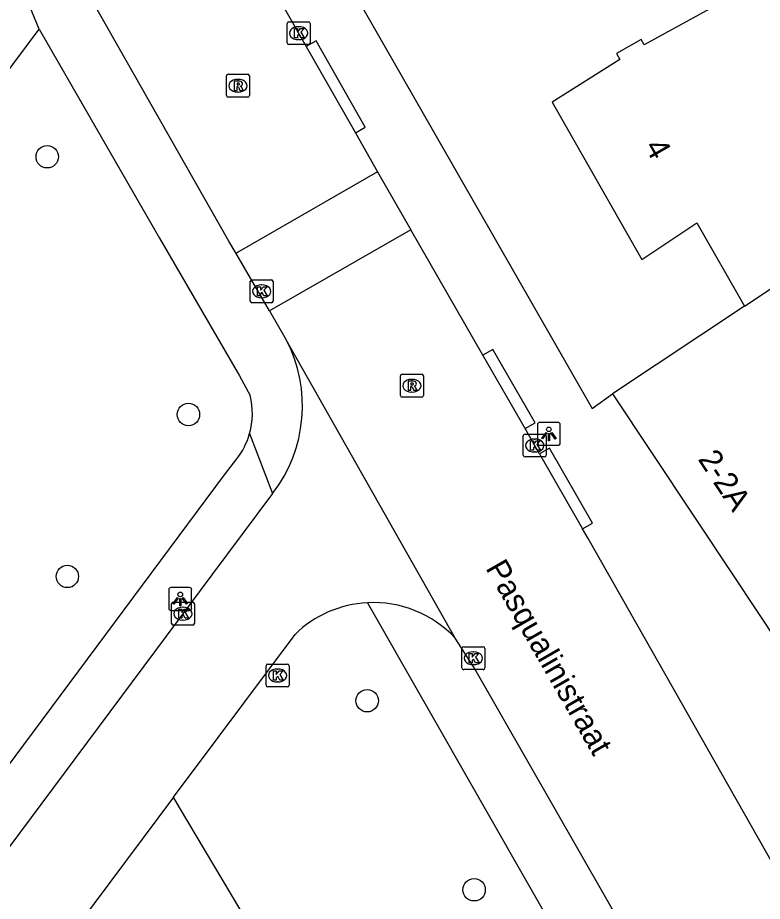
# Model space of a CAD drawing. Extents: x 160026 to 161302, y 384757 to 385701.
# Drawn here: x 160523.57 to 160556.07, y 385235.75 to 385274.32 of the extents above; entities that cross this region are included whole.
import ezdxf

# ---------------------------------------------------------------- set-up
doc = ezdxf.new("R2010")
doc.units = 0
for name, color, linetype in [('IMGEO_Boom', 7, 'Continuous'), ('IMGEO_Groenvoorziening', 7, 'Continuous'), ('IMGEO_Kolk', 7, 'Continuous'), ('IMGEO_Lichtpunt', 7, 'Continuous'), ('IMGEO_Openbare_ruimte_label', 7, 'Continuous'), ('IMGEO_Pand', 7, 'Continuous'), ('IMGEO_Pand_nummerreeks', 7, 'Continuous'), ('IMGEO_Rijbaan_lokaal_open', 7, 'Continuous'), ('IMGEO_Rioolput', 7, 'Continuous'), ('IMGEO_Voetpad_open', 7, 'Continuous')]:
    doc.layers.add(name, color=color, linetype=linetype)

msp = doc.modelspace()

# ---------------------------------------------------------------- linework, layer by layer
at = {"layer": 'IMGEO_Boom'}
for centre in [(160524.86, 385268.249), (160531.021, 385256.998), (160525.738, 385249.933), (160538.823, 385244.508), (160543.488, 385236.257)]:
    msp.add_circle(centre, 0.489, dxfattribs=at)
at = {"layer": 'IMGEO_Groenvoorziening'}
msp.add_lwpolyline([(160542.752, 385219.493), (160530.631, 385239.849), (160530.368, 385240.291)], dxfattribs=at)
at = {"layer": 'IMGEO_Kolk'}
for p, q in [((160535.332, 385273.216), (160535.332, 385274.068)), ((160535.407, 385274.142), (160536.259, 385274.142)), ((160535.82, 385273.922), (160535.845, 385273.922)), ((160536.333, 385274.068), (160536.333, 385273.216)), ((160536.259, 385273.142), (160535.407, 385273.142)), ((160535.843, 385273.362), (160535.818, 385273.362)), ((160533.718, 385261.948), (160533.718, 385262.8)), ((160533.793, 385262.874), (160534.645, 385262.874)), ((160534.719, 385262.8), (160534.719, 385261.948)), ((160534.206, 385262.654), (160534.231, 385262.654)), ((160534.229, 385262.094), (160534.204, 385262.094)), ((160534.645, 385261.874), (160533.793, 385261.874)), ((160545.635, 385255.22), (160545.635, 385256.072)), ((160545.71, 385256.146), (160546.562, 385256.146)), ((160546.123, 385255.926), (160546.148, 385255.926)), ((160546.636, 385256.072), (160546.636, 385255.22)), ((160546.562, 385255.146), (160545.71, 385255.146)), ((160546.146, 385255.366), (160546.121, 385255.366)), ((160530.283, 385247.88), (160530.283, 385248.732)), ((160530.358, 385248.806), (160531.21, 385248.806)), ((160530.771, 385248.586), (160530.796, 385248.586)), ((160531.284, 385248.732), (160531.284, 385247.88)), ((160531.21, 385247.806), (160530.358, 385247.806)), ((160530.794, 385248.026), (160530.769, 385248.026)), ((160542.958, 385245.937), (160542.958, 385246.789)), ((160543.033, 385246.863), (160543.885, 385246.863)), ((160543.446, 385246.643), (160543.471, 385246.643)), ((160543.959, 385246.789), (160543.959, 385245.937)), ((160534.413, 385245.182), (160534.413, 385246.034)), ((160534.488, 385246.108), (160535.34, 385246.108)), ((160534.901, 385245.888), (160534.926, 385245.888)), ((160535.414, 385246.034), (160535.414, 385245.182)), ((160543.885, 385245.863), (160543.033, 385245.863)), ((160543.469, 385246.083), (160543.444, 385246.083)), ((160535.34, 385245.108), (160534.488, 385245.108)), ((160534.924, 385245.328), (160534.899, 385245.328))]:
    msp.add_line(p, q, dxfattribs=at)
for points in [[(160535.332, 385273.216), (160535.332, 385274.068)], [(160535.407, 385274.142), (160536.259, 385274.142)], [(160536.333, 385274.068), (160536.333, 385273.216)], [(160535.653, 385273.842), (160535.776, 385273.842), (160535.776, 385273.691), (160535.906, 385273.842), (160536.07, 385273.842), (160535.924, 385273.691), (160536.077, 385273.442), (160535.925, 385273.442), (160535.84, 385273.606), (160535.776, 385273.539), (160535.776, 385273.442), (160535.653, 385273.442), (160535.653, 385273.842)], [(160536.259, 385273.142), (160535.407, 385273.142)], [(160533.718, 385261.948), (160533.718, 385262.8)], [(160533.793, 385262.874), (160534.645, 385262.874)], [(160534.719, 385262.8), (160534.719, 385261.948)], [(160534.039, 385262.574), (160534.162, 385262.574), (160534.162, 385262.423), (160534.292, 385262.574), (160534.456, 385262.574), (160534.31, 385262.423), (160534.463, 385262.174), (160534.311, 385262.174), (160534.226, 385262.338), (160534.162, 385262.271), (160534.162, 385262.174), (160534.039, 385262.174), (160534.039, 385262.574)], [(160534.645, 385261.874), (160533.793, 385261.874)], [(160545.635, 385255.22), (160545.635, 385256.072)], [(160545.71, 385256.146), (160546.562, 385256.146)], [(160545.956, 385255.846), (160546.079, 385255.846), (160546.079, 385255.695), (160546.209, 385255.846), (160546.373, 385255.846), (160546.227, 385255.695), (160546.38, 385255.446), (160546.228, 385255.446), (160546.143, 385255.61), (160546.079, 385255.543), (160546.079, 385255.446), (160545.956, 385255.446), (160545.956, 385255.846)], [(160546.636, 385256.072), (160546.636, 385255.22)], [(160546.562, 385255.146), (160545.71, 385255.146)], [(160530.283, 385247.88), (160530.283, 385248.732)], [(160530.358, 385248.806), (160531.21, 385248.806)], [(160530.604, 385248.506), (160530.727, 385248.506), (160530.727, 385248.355), (160530.857, 385248.506), (160531.021, 385248.506), (160530.875, 385248.355), (160531.028, 385248.106), (160530.876, 385248.106), (160530.791, 385248.27), (160530.727, 385248.203), (160530.727, 385248.106), (160530.604, 385248.106), (160530.604, 385248.506)], [(160531.284, 385248.732), (160531.284, 385247.88)], [(160531.21, 385247.806), (160530.358, 385247.806)], [(160542.958, 385245.937), (160542.958, 385246.789)], [(160543.033, 385246.863), (160543.885, 385246.863)], [(160543.279, 385246.563), (160543.402, 385246.563), (160543.402, 385246.412), (160543.532, 385246.563), (160543.696, 385246.563), (160543.55, 385246.412), (160543.703, 385246.163), (160543.551, 385246.163), (160543.466, 385246.327), (160543.402, 385246.26), (160543.402, 385246.163), (160543.279, 385246.163), (160543.279, 385246.563)], [(160543.959, 385246.789), (160543.959, 385245.937)], [(160534.413, 385245.182), (160534.413, 385246.034)], [(160534.488, 385246.108), (160535.34, 385246.108)], [(160534.734, 385245.808), (160534.857, 385245.808), (160534.857, 385245.657), (160534.987, 385245.808), (160535.151, 385245.808), (160535.005, 385245.657), (160535.158, 385245.408), (160535.006, 385245.408), (160534.921, 385245.572), (160534.857, 385245.505), (160534.857, 385245.408), (160534.734, 385245.408), (160534.734, 385245.808)], [(160535.414, 385246.034), (160535.414, 385245.182)], [(160543.885, 385245.863), (160543.033, 385245.863)], [(160535.34, 385245.108), (160534.488, 385245.108)]]:
    msp.add_lwpolyline(points, dxfattribs=at)
for centre, start, end in [((160535.409, 385274.066), 91.552, 178.448), ((160535.409, 385274.066), 91.552, 178.448), ((160536.257, 385274.066), 1.552, 88.448), ((160536.257, 385274.066), 1.552, 88.448), ((160535.409, 385273.218), 181.552, 268.448), ((160535.409, 385273.218), 181.552, 268.448), ((160536.257, 385273.218), 271.552, 358.448), ((160536.257, 385273.218), 271.552, 358.448), ((160533.795, 385262.798), 91.552, 178.448), ((160533.795, 385262.798), 91.552, 178.448), ((160534.643, 385262.798), 1.552, 88.448), ((160534.643, 385262.798), 1.552, 88.448), ((160533.795, 385261.95), 181.552, 268.448), ((160533.795, 385261.95), 181.552, 268.448), ((160534.643, 385261.95), 271.552, 358.448), ((160534.643, 385261.95), 271.552, 358.448), ((160545.712, 385256.07), 91.552, 178.448), ((160545.712, 385256.07), 91.552, 178.448), ((160546.56, 385256.07), 1.552, 88.448), ((160546.56, 385256.07), 1.552, 88.448), ((160545.712, 385255.222), 181.552, 268.448), ((160545.712, 385255.222), 181.552, 268.448), ((160546.56, 385255.222), 271.552, 358.448), ((160546.56, 385255.222), 271.552, 358.448), ((160530.36, 385248.73), 91.552, 178.448), ((160530.36, 385248.73), 91.552, 178.448), ((160531.208, 385248.73), 1.552, 88.448), ((160531.208, 385248.73), 1.552, 88.448), ((160530.36, 385247.882), 181.552, 268.448), ((160530.36, 385247.882), 181.552, 268.448), ((160531.208, 385247.882), 271.552, 358.448), ((160531.208, 385247.882), 271.552, 358.448), ((160543.035, 385246.787), 91.552, 178.448), ((160543.035, 385246.787), 91.552, 178.448), ((160543.883, 385246.787), 1.552, 88.448), ((160543.883, 385246.787), 1.552, 88.448), ((160534.49, 385246.032), 91.552, 178.448), ((160534.49, 385246.032), 91.552, 178.448), ((160535.338, 385246.032), 1.552, 88.448), ((160535.338, 385246.032), 1.552, 88.448), ((160543.035, 385245.939), 181.552, 268.448), ((160543.035, 385245.939), 181.552, 268.448), ((160543.883, 385245.939), 271.552, 358.448), ((160543.883, 385245.939), 271.552, 358.448), ((160534.49, 385245.184), 181.552, 268.448), ((160534.49, 385245.184), 181.552, 268.448), ((160535.338, 385245.184), 271.552, 358.448), ((160535.338, 385245.184), 271.552, 358.448)]:
    msp.add_arc(centre, 0.0765, start, end, dxfattribs=at)
for centre, major_axis, ratio, start_param, end_param in [((160535.819, 385273.642), (-0.387, 0.002), 0.722429, 4.712389, 7.853982), ((160535.844, 385273.642), (-0.39, 0.002), 0.717154, 1.570796, 4.712389), ((160534.205, 385262.374), (-0.387, 0.002), 0.722429, 4.712389, 7.853982), ((160534.23, 385262.374), (-0.39, 0.002), 0.717154, 1.570796, 4.712389), ((160546.122, 385255.646), (-0.387, 0.002), 0.722429, 4.712389, 7.853982), ((160546.147, 385255.646), (-0.39, 0.002), 0.717154, 1.570796, 4.712389), ((160530.77, 385248.306), (-0.387, 0.002), 0.722429, 4.712389, 7.853982), ((160530.795, 385248.306), (-0.39, 0.002), 0.717154, 1.570796, 4.712389), ((160543.445, 385246.363), (-0.387, 0.002), 0.722429, 4.712389, 7.853982), ((160543.47, 385246.363), (-0.39, 0.002), 0.717154, 1.570796, 4.712389), ((160534.9, 385245.608), (-0.387, 0.002), 0.722429, 4.712389, 7.853982), ((160534.925, 385245.608), (-0.39, 0.002), 0.717154, 1.570796, 4.712389)]:
    msp.add_ellipse(centre, major_axis=major_axis, ratio=ratio, start_param=start_param, end_param=end_param, dxfattribs=at)
at = {"layer": 'IMGEO_Lichtpunt'}
for p, q in [((160546.252, 385256.556), (160546.252, 385255.749)), ((160546.252, 385256.556), (160546.252, 385255.749)), ((160547.154, 385256.651), (160546.346, 385256.651)), ((160547.154, 385256.651), (160546.346, 385256.651)), ((160547.248, 385255.749), (160547.248, 385256.556)), ((160547.248, 385255.749), (160547.248, 385256.556)), ((160546.346, 385255.655), (160547.154, 385255.655)), ((160546.346, 385255.655), (160547.154, 385255.655)), ((160530.167, 385249.349), (160530.167, 385248.542)), ((160530.167, 385249.349), (160530.167, 385248.542)), ((160531.069, 385249.444), (160530.261, 385249.444)), ((160531.069, 385249.444), (160530.261, 385249.444)), ((160531.163, 385248.542), (160531.163, 385249.349)), ((160531.163, 385248.542), (160531.163, 385249.349)), ((160530.261, 385248.448), (160531.069, 385248.448)), ((160530.261, 385248.448), (160531.069, 385248.448))]:
    msp.add_line(p, q, dxfattribs=at)
for points in [[(160546.626, 385256.22), (160546.665, 385256.192), (160546.477, 385255.93), (160546.439, 385255.957), (160546.626, 385256.22)], [(160546.728, 385256.172), (160546.775, 385256.172), (160546.775, 385255.85), (160546.728, 385255.85), (160546.728, 385256.172)], [(160546.838, 385256.192), (160546.876, 385256.219), (160547.063, 385255.957), (160547.024, 385255.929), (160546.838, 385256.192)], [(160530.541, 385249.013), (160530.58, 385248.985), (160530.392, 385248.723), (160530.354, 385248.75), (160530.541, 385249.013)], [(160530.643, 385248.965), (160530.69, 385248.965), (160530.69, 385248.643), (160530.643, 385248.643), (160530.643, 385248.965)], [(160530.753, 385248.985), (160530.791, 385249.012), (160530.978, 385248.75), (160530.939, 385248.722), (160530.753, 385248.985)]]:
    msp.add_lwpolyline(points, dxfattribs=at)
for centre in [(160546.751, 385256.354), (160530.666, 385249.147)]:
    msp.add_circle(centre, 0.0994, dxfattribs=at)
for centre, start, end in [((160546.346, 385256.556), 90, 180), ((160546.346, 385256.556), 90, 180), ((160547.154, 385256.556), 0, 90), ((160547.154, 385256.556), 0, 90), ((160546.346, 385255.749), 180, 270), ((160546.346, 385255.749), 180, 270), ((160547.154, 385255.749), 270, 0), ((160547.154, 385255.749), 270, 360), ((160530.261, 385249.349), 90, 180), ((160530.261, 385249.349), 90, 180), ((160531.069, 385249.349), 0, 90), ((160531.069, 385249.349), 0, 90), ((160530.261, 385248.542), 180, 270), ((160530.261, 385248.542), 180, 270), ((160531.069, 385248.542), 270, 0), ((160531.069, 385248.542), 270, 360)]:
    msp.add_arc(centre, 0.0946, start, end, dxfattribs=at)
at = {"layer": 'IMGEO_Pand'}
for points in [[(160560.974, 385265.499), (160564.94, 385269.231), (160562.892, 385272.317), (160559.029, 385270.29), (160555.932, 385275.904), (160555.294, 385275.553), (160550.914, 385273.139), (160550.78, 385273.373), (160549.704, 385272.761), (160549.849, 385272.493), (160546.893, 385270.637), (160550.807, 385263.771), (160553.213, 385265.368), (160555.291, 385261.732)], [(160555.291, 385261.732), (160560.974, 385265.499)], [(160555.291, 385261.732), (160549.531, 385257.908)], [(160549.531, 385257.908), (160554.78, 385250), (160556.813, 385246.937)]]:
    msp.add_lwpolyline(points, dxfattribs=at)
at = {"layer": 'IMGEO_Rijbaan_lokaal_open'}
for points in [[(160528.52, 385286.478), (160536.163, 385273.059)], [(160533.098, 385264.033), (160532.787, 385264.568), (160525.226, 385277.884), (160522.061, 385283.635)], [(160536.163, 385273.059), (160538.307, 385269.295)], [(160538.307, 385269.295), (160539.278, 385267.592)], [(160539.278, 385267.592), (160533.232, 385264.11), (160533.098, 385264.033)], [(160539.278, 385267.592), (160540.731, 385265.06)], [(160540.731, 385265.06), (160534.667, 385261.585), (160534.555, 385261.52)], [(160543.876, 385259.582), (160540.731, 385265.06)], [(160534.555, 385261.52), (160533.098, 385264.033)], [(160534.555, 385261.52), (160535.288, 385260.256)], [(160542.659, 385247.243), (160535.288, 385260.256)], [(160545.713, 385256.381), (160543.876, 385259.582)], [(160546.343, 385255.283), (160545.713, 385256.381)], [(160546.343, 385255.283), (160548.225, 385252.004)], [(160534.696, 385253.556), (160532.047, 385250), (160507.827, 385217.481), (160500, 385207.013), (160492.96, 385197.597), (160479.05, 385178.94), (160478.747, 385178.564)], [(160560.534, 385230.323), (160549.37, 385250), (160548.464, 385251.588), (160548.225, 385252.004)], [(160530.368, 385240.291), (160532.321, 385242.909), (160535.673, 385247.402)], [(160555.033, 385225.794), (160543.472, 385245.978), (160542.659, 385247.243)], [(160530.368, 385240.291), (160526.223, 385234.735)]]:
    msp.add_lwpolyline(points, dxfattribs=at)
for centre, radius, start, end in [((160529.751, 385257.369), 6.245, 322.3653, 27.5358), ((160539.091, 385243.89), 4.901, 93.033, 134.2239), ((160539.086, 385243.893), 4.898, 43.1601, 92.974)]:
    msp.add_arc(centre, radius, start, end, dxfattribs=at)
at = {"layer": 'IMGEO_Rioolput'}
for p, q in [((160532.682, 385270.921), (160532.682, 385271.773)), ((160532.757, 385271.847), (160533.609, 385271.847)), ((160533.17, 385271.627), (160533.195, 385271.627)), ((160533.683, 385271.773), (160533.683, 385270.921)), ((160533.609, 385270.847), (160532.757, 385270.847)), ((160533.193, 385271.067), (160533.168, 385271.067)), ((160540.273, 385257.828), (160540.273, 385258.68)), ((160540.348, 385258.754), (160541.2, 385258.754)), ((160540.761, 385258.534), (160540.786, 385258.534)), ((160541.274, 385258.68), (160541.274, 385257.828)), ((160541.2, 385257.754), (160540.348, 385257.754)), ((160540.784, 385257.974), (160540.759, 385257.974))]:
    msp.add_line(p, q, dxfattribs=at)
for points in [[(160532.682, 385270.921), (160532.682, 385271.773)], [(160532.757, 385271.847), (160533.609, 385271.847)], [(160533.683, 385271.773), (160533.683, 385270.921)], [(160533.271, 385271.545), (160533.019, 385271.547), (160533.019, 385271.147)], [(160533.019, 385271.147), (160533.143, 385271.147), (160533.143, 385271.309), (160533.154, 385271.309)], [(160533.197, 385271.466), (160533.143, 385271.466), (160533.143, 385271.385)], [(160533.143, 385271.385), (160533.195, 385271.385)], [(160533.201, 385271.28), (160533.272, 385271.147), (160533.412, 385271.147), (160533.347, 385271.273)], [(160533.609, 385270.847), (160532.757, 385270.847)], [(160540.273, 385257.828), (160540.273, 385258.68)], [(160540.348, 385258.754), (160541.2, 385258.754)], [(160541.274, 385258.68), (160541.274, 385257.828)], [(160540.862, 385258.452), (160540.61, 385258.454), (160540.61, 385258.054)], [(160540.61, 385258.054), (160540.734, 385258.054), (160540.734, 385258.216), (160540.745, 385258.216)], [(160540.788, 385258.373), (160540.734, 385258.373), (160540.734, 385258.292)], [(160540.734, 385258.292), (160540.786, 385258.292)], [(160540.792, 385258.187), (160540.863, 385258.054), (160541.003, 385258.054), (160540.938, 385258.18)], [(160541.2, 385257.754), (160540.348, 385257.754)]]:
    msp.add_lwpolyline(points, dxfattribs=at)
for centre, radius, start, end in [((160532.759, 385271.771), 0.0765, 91.552, 178.448), ((160532.759, 385271.771), 0.0765, 91.552, 178.448), ((160533.607, 385271.771), 0.0765, 1.552, 88.448), ((160533.607, 385271.771), 0.0765, 1.552, 88.448), ((160533.153, 385271.256), 0.0533, 26.0293, 88.6989), ((160533.179, 385271.574), 0.19, 274.7715, 282.9687), ((160533.203, 385271.37), 0.0964, 77.0061, 93.1865), ((160533.217, 385271.427), 0.0378, 276.6634, 79.6772), ((160533.27, 385271.435), 0.109, 350.3612, 89.416), ((160533.268, 385271.435), 0.112, 277.5842, 350.9817), ((160533.252, 385271.22), 0.108, 29.5134, 73.7905), ((160532.759, 385270.923), 0.0765, 181.552, 268.448), ((160532.759, 385270.923), 0.0765, 181.552, 268.448), ((160533.607, 385270.923), 0.0765, 271.552, 358.448), ((160533.607, 385270.923), 0.0765, 271.552, 358.448), ((160540.35, 385258.678), 0.0765, 91.552, 178.448), ((160540.35, 385258.678), 0.0765, 91.552, 178.448), ((160541.198, 385258.678), 0.0765, 1.552, 88.448), ((160541.198, 385258.678), 0.0765, 1.552, 88.448), ((160540.744, 385258.163), 0.0533, 26.0293, 88.6989), ((160540.77, 385258.481), 0.19, 274.7715, 282.9687), ((160540.794, 385258.277), 0.0964, 77.0061, 93.1865), ((160540.808, 385258.334), 0.0378, 276.6634, 79.6772), ((160540.861, 385258.342), 0.109, 350.3612, 89.416), ((160540.859, 385258.342), 0.112, 277.5842, 350.9817), ((160540.843, 385258.127), 0.108, 29.5134, 73.7905), ((160540.35, 385257.83), 0.0765, 181.552, 268.448), ((160540.35, 385257.83), 0.0765, 181.552, 268.448), ((160541.198, 385257.83), 0.0765, 271.552, 358.448), ((160541.198, 385257.83), 0.0765, 271.552, 358.448)]:
    msp.add_arc(centre, radius, start, end, dxfattribs=at)
for centre, major_axis, ratio, start_param, end_param in [((160533.169, 385271.347), (-0.387, 0.002), 0.722429, 4.712389, 7.853982), ((160533.194, 385271.347), (-0.39, 0.002), 0.717154, 1.570796, 4.712389), ((160540.76, 385258.254), (-0.387, 0.002), 0.722429, 4.712389, 7.853982), ((160540.785, 385258.254), (-0.39, 0.002), 0.717154, 1.570796, 4.712389)]:
    msp.add_ellipse(centre, major_axis=major_axis, ratio=ratio, start_param=start_param, end_param=end_param, dxfattribs=at)
at = {"layer": 'IMGEO_Voetpad_open'}
for points in [[(160577.45, 385341.176), (160575.101, 385338.587), (160574.043, 385337.42), (160530.106, 385289.633), (160548.644, 385257.254), (160549.531, 385257.908)], [(160524.509, 385273.817), (160523.563, 385276.132)], [(160504.42, 385246.883), (160506.745, 385250), (160524.509, 385273.817)], [(160524.509, 385273.817), (160529.765, 385264.699), (160533.249, 385258.683), (160533.713, 385257.828)], [(160538.307, 385269.295), (160538.741, 385269.541), (160536.597, 385273.305), (160536.163, 385273.059)], [(160545.713, 385256.381), (160546.147, 385256.629), (160544.31, 385259.83), (160543.876, 385259.582)], [(160533.692, 385256.165), (160534.696, 385253.556)], [(160548.225, 385252.004), (160548.659, 385252.252), (160546.777, 385255.531), (160546.343, 385255.283)], [(160519.063, 385236.183), (160532.598, 385254.363), (160533.134, 385255.063)], [(160538.832, 385248.784), (160550.95, 385227.551)]]:
    msp.add_lwpolyline(points, dxfattribs=at)
for centre, radius, start, end in [((160530.6, 385257.036), 3.212, 344.2721, 14.2809), ((160530.622, 385257.027), 3.189, 321.9784, 344.3107)]:
    msp.add_arc(centre, radius, start, end, dxfattribs=at)

# ---------------------------------------------------------------- texts
at = {"layer": 'IMGEO_Openbare_ruimte_label'}
msp.add_text('Pasqualinistraat', height=1, rotation=299.8728, dxfattribs=at).set_placement((160543.969, 385250.295))
at = {"layer": 'IMGEO_Pand_nummerreeks'}
for s, rotation, p in [('4', 299.6847, (160550.903, 385268.691)), ('2-2A', 303.5751, (160553.231, 385255.046))]:
    msp.add_text(s, height=1, rotation=rotation, dxfattribs=at).set_placement(p)

doc.saveas('drawing.dxf')
